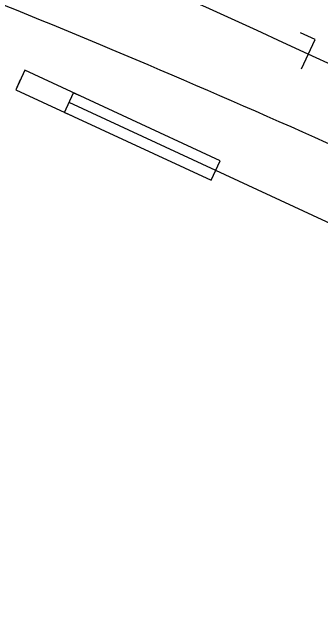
# Model space of a CAD drawing. Extents: x 6540402 to 6566579, y 5525343 to 5532423.
# Drawn here: x 6544400.8 to 6544429.5, y 5526322.7 to 5526379.4 of the extents above; entities that cross this region are included whole.
import ezdxf

# ---------------------------------------------------------------- set-up
doc = ezdxf.new("R2010")
doc.units = 0
for name, color, linetype in [('T_plan_koziol oporowy', 7, 'Continuous'), ('TOR_PS_OPIS_T-symbole geometrii', 7, 'Continuous'), ('TOR_PS_T-tory projektowane', 7, 'Continuous')]:
    doc.layers.add(name, color=color, linetype=linetype)

# ---------------------------------------------------------------- blocks, each defined once
blk = doc.blocks.new('koziol 15+5')
at = {"layer": 'T_plan_koziol oporowy'}
for p, q in [((15, 1), (14.3, 1)), ((15, 1), (15, -1)), ((20, 0), (20, 1)), ((0, 0), (15, 0)), ((15, -1), (14.3, -1))]:
    blk.add_line(p, q, dxfattribs=at)
blk.add_lwpolyline([(20, 1), (0, 1), (0, -1), (20, -1)], close=True, dxfattribs=at)

msp = doc.modelspace()

# ---------------------------------------------------------------- linework, layer by layer
at = {"layer": 'TOR_PS_OPIS_T-symbole geometrii'}
for p, q in [((6544428.972, 5526376.908), (6544427.611, 5526377.538)), ((6544427.713, 5526374.185), (6544428.972, 5526376.908))]:
    msp.add_line(p, q, dxfattribs=at)
at = {"layer": 'TOR_PS_T-tory projektowane'}
for p, q in [((6544585.98, 5526302.609), (6544428.343, 5526375.546)), ((6544580.353, 5526290.447), (6544419.748, 5526364.758))]:
    msp.add_line(p, q, dxfattribs=at)
for centre, radius, start, end in [((6544016.202, 5525315.12), 1200, 62.244727, 81.132252), ((6544014.689, 5525310.549), 1200, 62.244726, 81.132251), ((6544012.842, 5525304.967), 1200, 62.244726, 81.132251), ((6544009.481, 5525300.684), 1200, 62.244726, 81.132251), ((6543885.395, 5525050.218), 1450, 63.601982, 81.132251), ((6543943.819, 5525102.274), 1400, 64.495632, 78.881345), ((6543924.437, 5525286.474), 1200, 65.170377, 81.132251), ((6544081.882, 5525591.892), 850, 65.170377, 70.368713)]:
    msp.add_arc(centre, radius, start, end, dxfattribs=at)

# ---------------------------------------------------------------- block references
at = {"layer": 'T_plan_koziol oporowy', "rotation": 155.17037741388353}
msp.add_blockref('koziol 15+5', (6544419.748, 5526364.758), dxfattribs=at)

doc.saveas('drawing.dxf')
